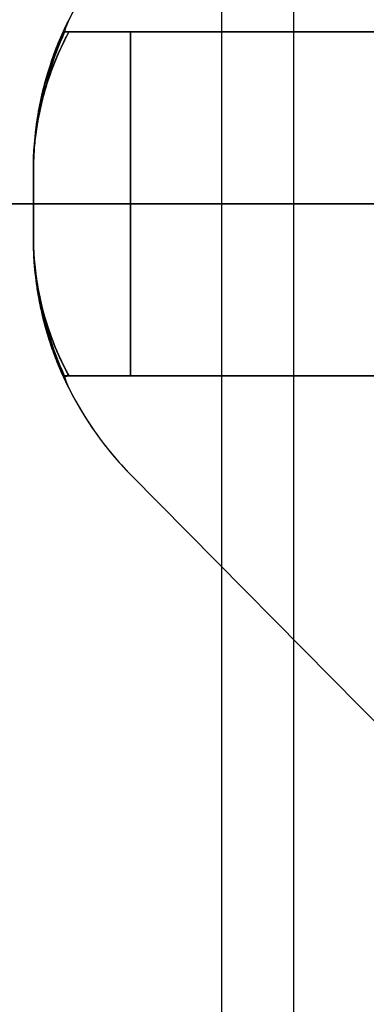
# Model space of a CAD drawing. Header units: millimetres. Extents: x -83 to 676, y -83 to 676.
# Tile 630 of 656: x 301.64 to 302.65, y 563.17 to 566.04. Entities that reach past the tile are written whole.
import ezdxf

# ---------------------------------------------------------------- set-up
doc = ezdxf.new("R2010")
doc.units = ezdxf.units.MM
doc.header["$MEASUREMENT"] = 0
doc.layers.add('IGES level 0', color=7, linetype='Continuous', true_color=0xff7878)

msp = doc.modelspace()

# ---------------------------------------------------------------- linework, layer by layer
at = {"layer": 'IGES level 0', "color": 171, "true_color": 0x6666ff}
for p, q in [((301.7833, 566.0358, 77.2), (301.7833, 566.0358, 77.2)), ((301.7833, 566.0358, 76.2), (301.7833, 566.0358, 76.2)), ((301.7702, 566, 77.2), (304.6281, 566, 77.2)), ((301.7702, 566, 77.2), (304.6281, 566, 77.2)), ((304.6281, 566, 76.2), (301.7702, 566, 76.2)), ((301.7702, 566, 76.2), (304.6281, 566, 76.2)), ((301.7833, 566, 77.2358), (301.7833, 566, 77.2358)), ((303.6304, 566, 79.1746), (301.9626, 566, 77.4863)), ((301.9626, 566, 75.9137), (303.6304, 566, 74.2254)), ((301.9626, 565, 77.4863), (301.9626, 566, 77.4863)), ((301.9626, 566, 77.4863), (301.9626, 565, 77.4863)), ((303.6304, 566, 79.1746), (301.9626, 566, 77.4863)), ((301.9626, 565, 75.9137), (301.9626, 566, 75.9137)), ((301.9626, 566, 75.9137), (303.6304, 566, 74.2254)), ((301.9626, 566, 75.9137), (301.9626, 565, 75.9137)), ((301.6798, 565.5976, 76.7976), (301.6798, 565.4024, 76.7976)), ((301.6798, 565.5976, 76.6024), (301.6798, 565.5976, 76.7976)), ((301.6798, 565.4024, 76.6024), (301.6798, 565.5976, 76.6024)), ((301.6798, 565.4024, 76.7976), (301.6798, 565.5976, 76.7976)), ((301.6798, 565.5976, 76.7976), (301.6798, 565.5976, 76.6024)), ((301.6798, 565.5976, 76.6024), (301.6798, 565.4024, 76.6024)), ((301.6798, 565.5976, 76.7), (301.6798, 565.4024, 76.7)), ((301.6798, 565.5, 76.7976), (301.6798, 565.5, 76.6024)), ((301.9626, 565.5, 77.4863), (303.6555, 565.5, 79.2)), ((301.9626, 565.5, 75.9137), (303.6555, 565.5, 74.2)), ((301.6798, 565.4024, 76.7976), (301.6798, 565.4024, 76.6024)), ((301.6798, 565.4024, 76.6024), (301.6798, 565.4024, 76.7976)), ((301.7702, 565, 77.2), (304.6281, 565, 77.2)), ((304.6281, 565, 77.2), (301.7702, 565, 77.2)), ((304.6281, 565, 76.2), (301.7702, 565, 76.2)), ((304.6281, 565, 76.2), (301.7702, 565, 76.2)), ((301.7833, 565, 76.1642), (301.7833, 565, 76.1642)), ((303.6304, 565, 79.1746), (301.9626, 565, 77.4863)), ((301.9626, 565, 75.9137), (303.6304, 565, 74.2254)), ((301.9626, 565, 77.4863), (303.6304, 565, 79.1746)), ((303.6304, 565, 74.2254), (301.9626, 565, 75.9137)), ((301.7833, 564.9642, 77.2), (301.7833, 564.9642, 77.2)), ((301.9626, 564.7137, 77.2), (303.6304, 563.0254, 77.2)), ((301.9626, 564.7137, 76.2), (303.6304, 563.0254, 76.2)), ((301.9626, 564.7137, 76.2), (301.9626, 564.7137, 77.2)), ((301.9626, 564.7137, 77.2), (301.9626, 564.7137, 76.2)), ((301.9626, 564.7137, 76.2), (303.6304, 563.0254, 76.2)), ((303.6304, 563.0254, 77.2), (301.9626, 564.7137, 77.2)), ((301.9626, 564.7137, 76.7), (303.6555, 563, 76.7))]:
    msp.add_line(p, q, dxfattribs=at)
at = {"layer": 'IGES level 0', "color": 4, "true_color": 0x00eded}
for p, q in [((301, 565.5, 46), (304, 565.5, 46)), ((301, 565.5), (304, 565.5))]:
    msp.add_line(p, q, dxfattribs=at)
at = {"layer": 'IGES level 0', "color": 254, "true_color": 0xcad1ee}
for p, q in [((301.059, 565.5, 53.2), (304, 565.5, 53.2)), ((303.3739, 565.5, 81.2), (301.5, 565.5, 81.2)), ((304, 565.5, 72.2), (301.5, 565.5, 72.2))]:
    msp.add_line(p, q, dxfattribs=at)
at = {"layer": 'IGES level 0', "color": 214, "true_color": 0x990099}
for p, q in [((301.4585, 565.5, 53.2), (304.5, 565.5, 53.2)), ((301.4585, 565.5, 48.2), (304.5, 565.5, 48.2))]:
    msp.add_line(p, q, dxfattribs=at)
at = {"layer": 'IGES level 0', "color": 153, "true_color": 0x5393cf}
for centre in [(296.5, 296.5), (296.5, 296.5, -1.2)]:
    msp.add_circle(centre, 296.5, dxfattribs=at)
at = {"layer": 'IGES level 0'}
for centre, radius in [((296.5, 296.5, 47), 296.5), ((296.5, 296.5), 296.5), ((296.5, 296.5, 47), 295.3), ((296.5, 296.5), 295.3)]:
    msp.add_circle(centre, radius, dxfattribs=at)
at = {"layer": 'IGES level 0', "color": 124, "true_color": 0x1aa180}
for centre in [(296.5, 296.5, 47), (296.5, 296.5, 45.8)]:
    msp.add_circle(centre, 295, dxfattribs=at)
at = {"layer": 'IGES level 0', "color": 214, "true_color": 0x990099}
for centre in [(296.5, 565.5, 53.2), (296.5, 565.5, 48.2)]:
    msp.add_circle(centre, 8, dxfattribs=at)
at = {"layer": 'IGES level 0', "color": 4, "true_color": 0x00eded}
for centre in [(296.5, 565.5, 46), (296.5, 565.5)]:
    msp.add_circle(centre, 7.5, dxfattribs=at)
at = {"layer": 'IGES level 0', "color": 254, "true_color": 0xcad1ee}
msp.add_circle((296.5, 565.5, 53.2), 7.5, dxfattribs=at)
at = {"layer": 'IGES level 0'}
for centre, radius in [((296.5, 296.5), 296.5), ((296.5, 296.5, 47), 296.5), ((296.5, 296.5, 23.5), 296.5), ((296.5, 296.5, 47), 295.3), ((296.5, 296.5), 295.3), ((296.5, 296.5, 23.5), 295.3)]:
    msp.add_arc(centre, radius, 45, 225, dxfattribs=at)
at = {"layer": 'IGES level 0', "color": 153, "true_color": 0x5393cf}
for centre in [(296.5, 296.5, -1.2), (296.5, 296.5), (296.5, 296.5, -0.6)]:
    msp.add_arc(centre, 296.5, 345, 165, dxfattribs=at)
at = {"layer": 'IGES level 0', "color": 124, "true_color": 0x1aa180}
for centre in [(296.5, 296.5, 45.8), (296.5, 296.5, 47), (296.5, 296.5, 46.4)]:
    msp.add_arc(centre, 295, 345, 165, dxfattribs=at)
at = {"layer": 'IGES level 0', "color": 4, "true_color": 0x00eded}
for centre, start, end in [((296.5, 565.5, 46), 360, 180), ((296.5, 565.5), 0, 180), ((296.5, 565.5, 23), 0, 159.34229), ((296.5, 565.5, 46), 180, 0), ((296.5, 565.5), 180, 0), ((296.5, 565.5, 23), 200.65689, 0)]:
    msp.add_arc(centre, 7.5, start, end, dxfattribs=at)
at = {"layer": 'IGES level 0', "color": 254, "true_color": 0xcad1ee}
for centre, start, end in [((296.5, 565.5, 53.2), 270, 90), ((296.5, 565.5, 65.7), 303.13863, 56.86137)]:
    msp.add_arc(centre, 7.5, start, end, dxfattribs=at)
at = {"layer": 'IGES level 0', "color": 254, "true_color": 0xcad1ee, "extrusion": (1, 0, 0)}
for centre, radius in [((565.5, 78.2, 302.2268), 4.8429), ((565.5, 76.7, 302.4369), 4.5)]:
    msp.add_arc(centre, radius, 0, 180, dxfattribs=at)
at = {"layer": 'IGES level 0', "color": 171, "true_color": 0x6666ff}
for centre, start, end in [((302.6598, 565.5976, 76.7), 135.3512, 180), ((302.6598, 565.5976, 77.2), 135.3512, 153.4404), ((302.6598, 565.4024, 76.7), 180, 224.6488), ((302.6598, 565.4024, 77.2), 206.5596, 224.6488), ((302.6598, 565.4024, 76.2), 206.5596, 224.6488), ((302.6598, 565.4024, 76.2), 206.5596, 224.6488), ((302.6598, 565.4024, 77.2), 206.5596, 224.6488)]:
    msp.add_arc(centre, 0.98, start, end, dxfattribs=at)
at = {"layer": 'IGES level 0', "color": 171, "true_color": 0x6666ff, "extrusion": (0, 1, 0)}
for centre, radius, start, end in [((-302.6598, 76.7976, 566), 0.98, 26.5596, 44.6488), ((-302.6598, 76.6024, 566), 0.98, 315.3512, 333.4404), ((-301.1859, 76.7, 565.5), 3.5141, 225.3512, 264.8725), ((-301.1859, 76.7, 565.5), 3.5141, 95.1275, 134.6488), ((-302.6598, 76.7976, 565.5), 0.98, 0, 44.6488), ((-302.6598, 76.6024, 565.5), 0.98, 315.3512, 360), ((-302.6598, 76.7976, 565), 0.98, 26.5596, 44.6488), ((-302.6598, 76.7976, 565), 0.98, 26.5596, 44.6488)]:
    msp.add_arc(centre, radius, start, end, dxfattribs=at)
at = {"layer": 'IGES level 0', "color": 171, "true_color": 0x6666ff, "extrusion": (7.5858e-12, 1, 5.43174e-12)}
msp.add_arc((-302.6598, 76.6024, 566), 0.98, 315.3512, 333.4404, dxfattribs=at)
at = {"layer": 'IGES level 0', "color": 171, "true_color": 0x6666ff, "extrusion": (-7.5858e-12, 1, 5.43174e-12)}
msp.add_arc((-302.6598, 76.7976, 566), 0.98, 26.5596, 44.6488, dxfattribs=at)
at = {"layer": 'IGES level 0', "color": 171, "true_color": 0x6666ff, "extrusion": (0.222565, 0.689371, 0.689371)}
msp.add_arc((-113.3487, -379.3183, 510.4007), 0.08, 360, 25.1073, dxfattribs=at)
at = {"layer": 'IGES level 0', "color": 171, "true_color": 0x6666ff, "extrusion": (0.222565, 0.689371, -0.689371)}
msp.add_arc((-113.3487, 490.4425, 404.6512), 0.08, 334.905, 0.0122, dxfattribs=at)
at = {"layer": 'IGES level 0', "color": 171, "true_color": 0x6666ff, "extrusion": (0.111406, 0.702705, 0.702705)}
msp.add_arc((-209.4638, -371.1075, 485.2313), 0.08, 360, 12.642, dxfattribs=at)
at = {"layer": 'IGES level 0', "color": 171, "true_color": 0x6666ff, "extrusion": (0.111406, 0.702705, -0.702705)}
msp.add_arc((-209.4638, 480.2487, 377.4364), 0.08, 347.2863, 359.9283, dxfattribs=at)
at = {"layer": 'IGES level 0', "color": 254, "true_color": 0xcad1ee, "extrusion": (-8.83918e-17, 1, 1.1619e-10)}
msp.add_arc((-296.5, 78.2, 565.5), 7.5, 123.13863, 156.42182, dxfattribs=at)
at = {"layer": 'IGES level 0', "color": 171, "true_color": 0x6666ff, "extrusion": (-0.111406, 0.702705, -0.702705)}
msp.add_arc((-386.5586, 413.8485, 309.5281), 0.08, 0.0717, 12.7137, dxfattribs=at)
at = {"layer": 'IGES level 0', "color": 171, "true_color": 0x6666ff, "extrusion": (-0.111406, 0.702705, 0.702705)}
msp.add_arc((-386.5586, -304.7073, 417.323), 0.08, 347.358, 0, dxfattribs=at)
at = {"layer": 'IGES level 0', "color": 171, "true_color": 0x6666ff, "extrusion": (-0.222565, 0.689371, -0.689371)}
msp.add_arc((-460.8336, 362.6497, 269.2779), 0.08, 359.9878, 25.095, dxfattribs=at)
at = {"layer": 'IGES level 0', "color": 171, "true_color": 0x6666ff, "extrusion": (-0.222565, 0.689371, 0.689371)}
msp.add_arc((-460.8336, -251.5254, 375.0274), 0.08, 334.8927, 0, dxfattribs=at)
at = {"layer": 'IGES level 0', "color": 171, "true_color": 0x6666ff, "extrusion": (-7.5858e-12, 1, -5.43174e-12)}
msp.add_arc((-302.6598, 76.6024, 565), 0.98, 315.3512, 333.4404, dxfattribs=at)
msp.add_arc((-302.6598, 76.6024, 565), 0.98, 315.3512, 333.4404, dxfattribs=at)
at = {"layer": 'IGES level 0', "color": 32, "true_color": 0xba6600, "extrusion": (-1.61352e-14, -0.5, 0.866025)}
msp.add_arc((296.5, 528.0874, -207.8259), 5, 323.1301, 36.8699, dxfattribs=at)
at = {"layer": 'IGES level 0', "color": 32, "true_color": 0xba6600, "extrusion": (-1.59872e-14, -0.5, 0.866025)}
msp.add_arc((296.5, 528.0874, -207.8259), 5, 323.1301, 36.8699, dxfattribs=at)
at = {"layer": 'IGES level 0', "color": 254, "true_color": 0xcad1ee}
for points, knots in [([(302.5, 570, 76.7), (302.5, 570, 76.6247), (302.5014, 569.9981, 76.5491), (302.5072, 569.9905, 76.3978), (302.5114, 569.9847, 76.3221), (302.5227, 569.9695, 76.1711), (302.5297, 569.9599, 76.0958), (302.5458, 569.938, 75.9525), (302.5546, 569.926, 75.8845), (302.5839, 569.8863, 75.6862), (302.6071, 569.8541, 75.5554), (302.6603, 569.7782, 75.2983), (302.6902, 569.7348, 75.172), (302.7306, 569.6747, 75.02), (302.738, 569.6638, 74.993), (302.7632, 569.626, 74.9026), (302.7813, 569.5985, 74.8408), (302.8184, 569.541, 74.7188), (302.8374, 569.5109, 74.6587), (302.8603, 569.4745, 74.5897), (302.8636, 569.4692, 74.5797), (302.8816, 569.4403, 74.526), (302.8966, 569.416, 74.4825), (302.927, 569.3659, 74.3962), (302.9424, 569.34, 74.3534), (302.9713, 569.2911, 74.2752), (302.9848, 569.268, 74.2396), (303.0147, 569.2162, 74.1617), (303.0318, 569.1862, 74.1183), (303.0663, 569.1242, 74.0321), (303.0838, 569.0924, 73.9893), (303.1148, 569.0349, 73.915), (303.128, 569.0101, 73.8838), (303.1569, 568.955, 73.8164), (303.172, 568.9258, 73.7818), (303.2018, 568.867, 73.7141), (303.2165, 568.8374, 73.6811), (303.2459, 568.7775, 73.6161), (303.2606, 568.7471, 73.5842), (303.2801, 568.7063, 73.5425), (303.2848, 568.6962, 73.5323), (303.3126, 568.6375, 73.4734), (303.3352, 568.5879, 73.4259), (303.3799, 568.4868, 73.3334), (303.4021, 568.4352, 73.2884), (303.4331, 568.3604, 73.226), (303.4423, 568.3382, 73.2078), (303.468, 568.2747, 73.1569), (303.4844, 568.2332, 73.1248), (303.5167, 568.149, 73.0619), (303.5327, 568.1063, 73.0312), (303.5548, 568.0456, 72.9892), (303.561, 568.0284, 72.9774), (303.5947, 567.9338, 72.9138), (303.621, 567.8557, 72.8648), (303.6714, 567.697, 72.7717), (303.6956, 567.6164, 72.7277), (303.7417, 567.4525, 72.6446), (303.7636, 567.3693, 72.6056), (303.7883, 567.2693, 72.5624), (303.7921, 567.2535, 72.5557), (303.8132, 567.1661, 72.5191), (303.8294, 567.0931, 72.4907), (303.86, 566.9451, 72.4376), (303.8742, 566.8702, 72.4129), (303.9007, 566.7187, 72.3674), (303.9128, 566.6422, 72.3467), (303.9321, 566.5083, 72.314), (303.9396, 566.451, 72.3012), (303.9567, 566.3099, 72.2727), (303.9654, 566.2254, 72.258), (303.98, 566.0552, 72.2336), (303.9858, 565.9696, 72.2237), (303.9946, 565.798, 72.2091), (303.9975, 565.7119, 72.2042), (303.9996, 565.5848, 72.2006), (304, 565.5437, 72.2), (304, 565.4163, 72.1999), (303.9986, 565.3296, 72.2024), (303.9926, 565.1565, 72.2123), (303.9882, 565.07, 72.2198), (303.9764, 564.8978, 72.2396), (303.969, 564.812, 72.2521), (303.9561, 564.6884, 72.2736), (303.9518, 564.6499, 72.2809), (303.9378, 564.5332, 72.3044), (303.9272, 564.455, 72.3223), (303.9037, 564.2998, 72.3623), (303.8908, 564.2228, 72.3843), (303.863, 564.0701, 72.4325), (303.8479, 563.9946, 72.4585), (303.8207, 563.8682, 72.5059), (303.809, 563.8168, 72.5263), (303.7715, 563.6604, 72.5916), (303.7442, 563.556, 72.6399), (303.6867, 563.3527, 72.7438), (303.6565, 563.2537, 72.7991), (303.6061, 563.1006, 72.8925), (303.5872, 563.0453, 72.9279), (303.545, 562.9267, 73.0076), (303.5221, 562.8648, 73.0515), (303.4776, 562.7491, 73.1381), (303.456, 562.695, 73.1806), (303.4176, 562.6019, 73.257), (303.4003, 562.561, 73.2919), (303.3652, 562.48, 73.3635), (303.3475, 562.4399, 73.4002), (303.3171, 562.3731, 73.4637), (303.3048, 562.3464, 73.4897), (303.2759, 562.2846, 73.5514), (303.2598, 562.2509, 73.5862), (303.2272, 562.1838, 73.6578), (303.2107, 562.1504, 73.6946), (303.1778, 562.0853, 73.7688), (303.1614, 562.0535, 73.8062), (303.1295, 561.9929, 73.8799), (303.1141, 561.9641, 73.9162), (303.0835, 561.9074, 73.9898), (303.0682, 561.8795, 74.0272), (303.0377, 561.8245, 74.1033), (303.0224, 561.7974, 74.142), (303.0043, 561.7658, 74.1888), (303.0017, 561.7613, 74.1956), (302.9755, 561.716, 74.2635), (302.9529, 561.6775, 74.3244), (302.9087, 561.6036, 74.4476), (302.8871, 561.5682, 74.51), (302.8453, 561.5009, 74.6354), (302.8251, 561.469, 74.6985), (302.7859, 561.4082, 74.8258), (302.767, 561.3795, 74.89), (302.7462, 561.3484, 74.9638), (302.7435, 561.3445, 74.9731), (302.7227, 561.3137, 75.0478), (302.7053, 561.2879, 75.1146), (302.6726, 561.2402, 75.2479), (302.6574, 561.2181, 75.3144), (302.6288, 561.1769, 75.4488), (302.6154, 561.1578, 75.5166), (302.5905, 561.1229, 75.6532), (302.579, 561.107, 75.7219), (302.5673, 561.0911, 75.7992), (302.566, 561.0894, 75.8076), (302.5539, 561.073, 75.8891), (302.5444, 561.0601, 75.9632), (302.5281, 561.0379, 76.1122), (302.5213, 561.0287, 76.1873), (302.5105, 561.014, 76.3379), (302.5064, 561.0085, 76.4134), (302.5013, 561.0016, 76.5595), (302.5, 561, 76.6299), (302.5, 561, 76.7)], [0, 0, 0, 0, 0.01594, 0.01594, 0.031867, 0.031867, 0.047841, 0.047841, 0.0625, 0.0625, 0.091048, 0.091048, 0.118969, 0.118969, 0.125, 0.125, 0.139249, 0.139249, 0.153762, 0.153762, 0.15625, 0.15625, 0.167095, 0.167095, 0.17803, 0.17803, 0.1875, 0.1875, 0.199256, 0.199256, 0.210635, 0.210635, 0.21875, 0.21875, 0.228015, 0.228015, 0.23742, 0.23742, 0.246916, 0.246916, 0.25, 0.25, 0.264797, 0.264797, 0.279571, 0.279571, 0.285714, 0.285714, 0.296973, 0.296973, 0.308146, 0.308146, 0.3125, 0.3125, 0.331886, 0.331886, 0.351481, 0.351481, 0.371284, 0.371284, 0.375, 0.375, 0.391772, 0.391772, 0.408484, 0.408484, 0.425158, 0.425158, 0.4375, 0.4375, 0.455486, 0.455486, 0.473447, 0.473447, 0.49141, 0.49141, 0.5, 0.5, 0.518084, 0.518084, 0.536163, 0.536163, 0.554272, 0.554272, 0.5625, 0.5625, 0.579352, 0.579352, 0.596216, 0.596216, 0.613157, 0.613157, 0.625, 0.625, 0.649677, 0.649677, 0.673737, 0.673737, 0.6875, 0.6875, 0.7036, 0.7036, 0.71875, 0.71875, 0.730704, 0.730704, 0.742326, 0.742326, 0.75, 0.75, 0.760019, 0.760019, 0.770635, 0.770635, 0.78125, 0.78125, 0.791254, 0.791254, 0.801167, 0.801167, 0.810864, 0.810864, 0.8125, 0.8125, 0.827103, 0.827103, 0.84211, 0.84211, 0.857322, 0.857322, 0.872759, 0.872759, 0.875, 0.875, 0.890625, 0.890625, 0.905673, 0.905673, 0.920674, 0.920674, 0.935667, 0.935667, 0.9375, 0.9375, 0.953416, 0.953416, 0.969292, 0.969292, 0.985174, 0.985174, 1, 1, 1, 1]), ([(302.5, 570, 76.7), (302.5, 570, 76.5933), (302.5028, 569.9962, 76.4868), (302.5141, 569.9811, 76.2732), (302.5227, 569.9696, 76.1663), (302.5429, 569.9422, 75.9755), (302.5536, 569.9277, 75.8915), (302.5829, 569.8874, 75.6933), (302.6027, 569.8599, 75.5801), (302.6481, 569.7957, 75.3539), (302.6738, 569.7587, 75.241), (302.7164, 569.6961, 75.0729), (302.7315, 569.6737, 75.0163), (302.7794, 569.6015, 74.8449), (302.8136, 569.5489, 74.7325), (302.8847, 569.4357, 74.5147), (302.9217, 569.3753, 74.4091), (302.9741, 569.2864, 74.2678), (302.9884, 569.2618, 74.2299), (303.0417, 569.1692, 74.0922), (303.0809, 569.0985, 73.9954), (303.1588, 568.9521, 73.8109), (303.1975, 568.8766, 73.723), (303.2537, 568.7618, 73.5994), (303.2711, 568.7254, 73.5616), (303.3328, 568.5941, 73.4298), (303.3763, 568.4964, 73.34), (303.4604, 568.2955, 73.1712), (303.5009, 568.1927, 73.0922), (303.5481, 568.0643, 73.002), (303.556, 568.0423, 72.9869), (303.5992, 567.9212, 72.905), (303.633, 567.8199, 72.8422), (303.6964, 567.6148, 72.7262), (303.7262, 567.5111, 72.6728), (303.7673, 567.3543, 72.5995), (303.7802, 567.3032, 72.5768), (303.822, 567.1293, 72.5031), (303.8487, 567.0045, 72.4567), (303.8959, 566.7517, 72.3755), (303.9165, 566.6238, 72.3406), (303.938, 566.4626, 72.3041), (303.942, 566.4311, 72.2973), (303.962, 566.2661, 72.2635), (303.9746, 566.1315, 72.2424), (303.9925, 565.8611, 72.2124), (303.9979, 565.7253, 72.2036), (303.9998, 565.5603, 72.2003), (304, 565.5315, 72.2), (304, 565.3628, 72.1999), (303.9962, 565.2233, 72.2063), (303.9808, 564.9455, 72.232), (303.9692, 564.8071, 72.2514), (303.9515, 564.6485, 72.2812), (303.9491, 564.6271, 72.2854), (303.9299, 564.4677, 72.3178), (303.9097, 564.3317, 72.3521), (303.8623, 564.063, 72.4332), (303.8351, 563.9303, 72.4802), (303.8011, 563.7842, 72.5399), (303.7973, 563.7681, 72.5466), (303.7646, 563.6315, 72.6043), (303.7333, 563.5141, 72.6599), (303.6658, 563.2827, 72.7819), (303.6294, 563.1687, 72.8486), (303.5822, 563.0316, 72.9372), (303.5731, 563.0056, 72.9545), (303.5283, 562.8801, 73.0394), (303.4916, 562.7838, 73.1102), (303.4153, 562.595, 73.2611), (303.3757, 562.5027, 73.3413), (303.3198, 562.3789, 73.458), (303.3041, 562.3447, 73.4912), (303.2475, 562.2243, 73.6121), (303.2066, 562.1416, 73.7022), (303.1244, 561.9822, 73.8909), (303.0831, 561.9056, 73.9897), (303.0289, 561.809, 74.1256), (303.0156, 561.7855, 74.1595), (302.9651, 561.6977, 74.2903), (302.929, 561.637, 74.3889), (302.8585, 561.522, 74.5929), (302.8243, 561.468, 74.6985), (302.7765, 561.3944, 74.8571), (302.7618, 561.372, 74.9079), (302.7164, 561.3036, 75.0702), (302.6876, 561.2614, 75.1831), (302.6363, 561.1875, 75.4091), (302.6135, 561.1554, 75.522), (302.5837, 561.1138, 75.6929), (302.5746, 561.1012, 75.7496), (302.5505, 561.0681, 75.9122), (302.5375, 561.0505, 76.0185), (302.5173, 561.0231, 76.231), (302.51, 561.0133, 76.3372), (302.5018, 561.0024, 76.5289), (302.5, 561, 76.6144), (302.5, 561, 76.7)], [0, 0, 0, 0, 0.02221, 0.02221, 0.044674, 0.044674, 0.0625, 0.0625, 0.086975, 0.086975, 0.112097, 0.112097, 0.125, 0.125, 0.151534, 0.151534, 0.177767, 0.177767, 0.1875, 0.1875, 0.213457, 0.213457, 0.238646, 0.238646, 0.25, 0.25, 0.27874, 0.27874, 0.306774, 0.306774, 0.3125, 0.3125, 0.338134, 0.338134, 0.363126, 0.363126, 0.375, 0.375, 0.403054, 0.403054, 0.430797, 0.430797, 0.4375, 0.4375, 0.465809, 0.465809, 0.494038, 0.494038, 0.5, 0.5, 0.528949, 0.528949, 0.557973, 0.557973, 0.5625, 0.5625, 0.591771, 0.591771, 0.621327, 0.621327, 0.625, 0.625, 0.652563, 0.652563, 0.680821, 0.680821, 0.6875, 0.6875, 0.713248, 0.713248, 0.739721, 0.739721, 0.75, 0.75, 0.776472, 0.776472, 0.803598, 0.803598, 0.8125, 0.8125, 0.837535, 0.837535, 0.863133, 0.863133, 0.875, 0.875, 0.900571, 0.900571, 0.925322, 0.925322, 0.9375, 0.9375, 0.95999, 0.95999, 0.982214, 0.982214, 1, 1, 1, 1])]:
    msp.add_open_spline(points, degree=3, knots=knots, dxfattribs=at)
at = {"layer": 'IGES level 0', "color": 171, "true_color": 0x6666ff}
for points, weights in [([(301.7833, 566.0358, 77.2), (301.6798, 565.8289, 77.01), (301.6798, 565.5976, 76.7976)], [1, 0.972991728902, 1]), ([(301.7833, 566, 76.1642), (301.6798, 565.81, 76.3711), (301.6798, 565.5976, 76.6024)], [1, 0.972991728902, 1]), ([(301.7833, 565, 77.2358), (301.6798, 565.19, 77.0289), (301.6798, 565.4024, 76.7976)], [1, 0.972991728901, 1]), ([(301.7833, 564.9642, 76.2), (301.6798, 565.1711, 76.39), (301.6798, 565.4024, 76.6024)], [1, 0.972991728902, 1])]:
    msp.add_rational_spline(points, weights, degree=2, dxfattribs=at)
for points, knots in [([(301.7833, 566.0358, 76.2), (301.7753, 566.0199, 76.2146), (301.7671, 566.0024, 76.2307), (301.751, 565.9647, 76.2656), (301.743, 565.9445, 76.2843), (301.728, 565.9017, 76.3238), (301.7208, 565.8792, 76.3446), (301.708, 565.8319, 76.388), (301.7022, 565.8072, 76.4107), (301.6923, 565.7556, 76.4578), (301.6883, 565.7288, 76.4823), (301.6824, 565.6736, 76.5328), (301.6806, 565.6453, 76.5587), (301.6799, 565.6098, 76.5912), (301.6798, 565.6037, 76.5968), (301.6798, 565.5976, 76.6024)], [0, 0, 0, 0, 0.174492, 0.174492, 0.344537, 0.344537, 0.508403, 0.508403, 0.666644, 0.666644, 0.820806, 0.820806, 0.969613, 0.969613, 1, 1, 1, 1]), ([(301.6798, 565.5976, 76.7976), (301.6798, 565.6277, 76.8253), (301.6812, 565.6568, 76.8519), (301.6863, 565.7132, 76.9035), (301.69, 565.7406, 76.9284), (301.6992, 565.7933, 76.9767), (301.7048, 565.8187, 76.9999), (301.7174, 565.8675, 77.0447), (301.7245, 565.8908, 77.0662), (301.7394, 565.9349, 77.1068), (301.7473, 565.9556, 77.126), (301.7635, 565.9943, 77.1618), (301.7717, 566.0123, 77.1784), (301.7809, 566.0311, 77.1957), (301.7821, 566.0335, 77.1979), (301.7833, 566.0358, 77.2)], [0, 0, 0, 0, 0.149992, 0.149992, 0.304377, 0.304377, 0.463376, 0.463376, 0.629414, 0.629414, 0.799446, 0.799446, 0.974578, 0.974578, 1, 1, 1, 1]), ([(301.6798, 565.5976, 76.6024), (301.6798, 565.6488, 76.5552), (301.6839, 565.7, 76.5082), (301.6998, 565.8006, 76.4159), (301.7115, 565.85, 76.3706), (301.7423, 565.9452, 76.2833), (301.7609, 565.991, 76.2412), (301.7833, 566.0358, 76.2)], [0, 0, 0, 0, 0.344175, 0.344175, 0.679743, 0.679743, 1, 1, 1, 1]), ([(301.7702, 566, 77.2), (301.772, 566.0075, 77.2001), (301.7743, 566.0149, 77.2001), (301.779, 566.0267, 77.2), (301.781, 566.0313, 77.2), (301.7833, 566.0358, 77.2)], [0, 0, 0, 0, 0.00002297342, 0.00002297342, 0.0000380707, 0.0000380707, 0.0000380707, 0.0000380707]), ([(301.7833, 566.0358, 76.2), (301.78, 566.0293, 76.2), (301.7772, 566.0225, 76.1999), (301.773, 566.0105, 76.1999), (301.7715, 566.0053, 76.1999), (301.7702, 566, 76.2)], [0, 0, 0, 0, 0.00002195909, 0.00002195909, 0.0000380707, 0.0000380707, 0.0000380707, 0.0000380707]), ([(301.7833, 566, 77.2358), (301.7753, 565.9854, 77.2199), (301.7671, 565.9693, 77.2024), (301.751, 565.9344, 77.1647), (301.743, 565.9157, 77.1445), (301.728, 565.8762, 77.1017), (301.7208, 565.8554, 77.0792), (301.708, 565.812, 77.0319), (301.7022, 565.7893, 77.0072), (301.6923, 565.7422, 76.9556), (301.6883, 565.7177, 76.9288), (301.6824, 565.6672, 76.8736), (301.6806, 565.6413, 76.8453), (301.6799, 565.6088, 76.8098), (301.6798, 565.6032, 76.8037), (301.6798, 565.5976, 76.7976)], [0, 0, 0, 0, 0.1744923, 0.1744923, 0.3445371, 0.3445371, 0.5084028, 0.5084028, 0.6666437, 0.6666437, 0.8208062, 0.8208062, 0.9696132, 0.9696132, 1, 1, 1, 1]), ([(301.6798, 565.5976, 76.7976), (301.6798, 565.6448, 76.8488), (301.6839, 565.6918, 76.9), (301.6998, 565.7841, 77.0006), (301.7115, 565.8294, 77.05), (301.7423, 565.9167, 77.1452), (301.7609, 565.9588, 77.191), (301.7833, 566, 77.2358)], [0, 0, 0, 0, 0.344175, 0.344175, 0.679743, 0.679743, 1, 1, 1, 1]), ([(301.6798, 565.5976, 76.6024), (301.6798, 565.6253, 76.5723), (301.6812, 565.6519, 76.5432), (301.6863, 565.7035, 76.4868), (301.69, 565.7284, 76.4594), (301.6992, 565.7767, 76.4067), (301.7048, 565.7999, 76.3813), (301.7174, 565.8447, 76.3325), (301.7245, 565.8662, 76.3092), (301.7394, 565.9068, 76.2651), (301.7473, 565.926, 76.2444), (301.7635, 565.9618, 76.2057), (301.7717, 565.9784, 76.1877), (301.7809, 565.9957, 76.1689), (301.7821, 565.9979, 76.1665), (301.7833, 566, 76.1642)], [0, 0, 0, 0, 0.149992, 0.149992, 0.304377, 0.304377, 0.463376, 0.463376, 0.629414, 0.629414, 0.799446, 0.799446, 0.974578, 0.974578, 1, 1, 1, 1]), ([(301.7707, 566.0018, 76.2), (301.7529, 565.966, 76.2392), (301.7285, 565.9061, 76.3046), (301.7113, 565.8451, 76.3709), (301.7057, 565.8212, 76.397)], [0.0440598, 0.0440598, 0.0440598, 0.0440598, 0.3202573, 0.497, 0.497, 0.497, 0.497]), ([(301.7707, 566, 77.2018), (301.7529, 565.9608, 77.166), (301.7285, 565.8954, 77.1061), (301.7113, 565.8291, 77.0451), (301.7057, 565.803, 77.0212)], [0.0440597, 0.0440597, 0.0440597, 0.0440597, 0.3202573, 0.497, 0.497, 0.497, 0.497]), ([(301.7833, 566, 77.2358), (301.78, 566, 77.2293), (301.7772, 566.0001, 77.2225), (301.773, 566.0001, 77.2105), (301.7715, 566.0001, 77.2053), (301.7702, 566, 77.2)], [0, 0, 0, 0, 0.00002195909, 0.00002195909, 0.0000380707, 0.0000380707, 0.0000380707, 0.0000380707]), ([(301.7702, 566, 76.2), (301.772, 566.0001, 76.1925), (301.7743, 566.0001, 76.1851), (301.779, 566, 76.1733), (301.781, 566, 76.1687), (301.7833, 566, 76.1642)], [0, 0, 0, 0, 0.00002297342, 0.00002297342, 0.0000380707, 0.0000380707, 0.0000380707, 0.0000380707]), ([(301.6798, 565.4024, 76.7976), (301.6798, 565.3512, 76.8448), (301.6839, 565.3, 76.8918), (301.6998, 565.1994, 76.9841), (301.7115, 565.15, 77.0294), (301.7423, 565.0548, 77.1167), (301.7609, 565.009, 77.1588), (301.7833, 564.9642, 77.2)], [0, 0, 0, 0, 0.344175, 0.344175, 0.679743, 0.679743, 1, 1, 1, 1]), ([(301.6798, 565.4024, 76.7976), (301.6798, 565.3747, 76.8277), (301.6812, 565.3481, 76.8568), (301.6863, 565.2965, 76.9132), (301.69, 565.2716, 76.9406), (301.6992, 565.2233, 76.9933), (301.7048, 565.2001, 77.0187), (301.7174, 565.1553, 77.0675), (301.7245, 565.1338, 77.0908), (301.7394, 565.0932, 77.1349), (301.7473, 565.074, 77.1556), (301.7635, 565.0382, 77.1943), (301.7717, 565.0216, 77.2123), (301.7809, 565.0043, 77.2311), (301.7821, 565.0021, 77.2335), (301.7833, 565, 77.2358)], [0, 0, 0, 0, 0.149992, 0.149992, 0.304377, 0.304377, 0.463376, 0.463376, 0.629414, 0.629414, 0.799446, 0.799446, 0.974578, 0.974578, 1, 1, 1, 1]), ([(301.7833, 564.9642, 77.2), (301.7753, 564.9801, 77.1854), (301.7671, 564.9976, 77.1693), (301.751, 565.0353, 77.1344), (301.743, 565.0555, 77.1157), (301.728, 565.0983, 77.0762), (301.7208, 565.1208, 77.0554), (301.708, 565.1681, 77.012), (301.7022, 565.1928, 76.9893), (301.6923, 565.2444, 76.9422), (301.6883, 565.2712, 76.9177), (301.6824, 565.3264, 76.8672), (301.6806, 565.3547, 76.8413), (301.6799, 565.3902, 76.8088), (301.6798, 565.3963, 76.8032), (301.6798, 565.4024, 76.7976)], [0, 0, 0, 0, 0.1744923, 0.1744923, 0.3445371, 0.3445371, 0.5084028, 0.5084028, 0.6666437, 0.6666437, 0.8208062, 0.8208062, 0.9696132, 0.9696132, 1, 1, 1, 1]), ([(301.6798, 565.4024, 76.6024), (301.6798, 565.3723, 76.5747), (301.6812, 565.3432, 76.5481), (301.6863, 565.2868, 76.4965), (301.69, 565.2594, 76.4716), (301.6992, 565.2067, 76.4233), (301.7048, 565.1813, 76.4001), (301.7174, 565.1325, 76.3553), (301.7245, 565.1092, 76.3338), (301.7394, 565.0651, 76.2932), (301.7473, 565.0444, 76.274), (301.7635, 565.0057, 76.2382), (301.7717, 564.9877, 76.2216), (301.7809, 564.9689, 76.2043), (301.7821, 564.9665, 76.2021), (301.7833, 564.9642, 76.2)], [0, 0, 0, 0, 0.149992, 0.149992, 0.304377, 0.304377, 0.463376, 0.463376, 0.629414, 0.629414, 0.799446, 0.799446, 0.974578, 0.974578, 1, 1, 1, 1]), ([(301.7833, 565, 76.1642), (301.7753, 565.0146, 76.1801), (301.7671, 565.0307, 76.1976), (301.751, 565.0656, 76.2353), (301.743, 565.0843, 76.2555), (301.728, 565.1238, 76.2983), (301.7208, 565.1446, 76.3208), (301.708, 565.188, 76.3681), (301.7022, 565.2107, 76.3928), (301.6923, 565.2578, 76.4444), (301.6883, 565.2823, 76.4712), (301.6824, 565.3328, 76.5264), (301.6806, 565.3587, 76.5547), (301.6799, 565.3912, 76.5902), (301.6798, 565.3968, 76.5963), (301.6798, 565.4024, 76.6024)], [0, 0, 0, 0, 0.1744923, 0.1744923, 0.3445371, 0.3445371, 0.5084028, 0.5084028, 0.6666437, 0.6666437, 0.8208062, 0.8208062, 0.9696132, 0.9696132, 1, 1, 1, 1]), ([(301.6798, 565.4024, 76.6024), (301.6798, 565.3552, 76.5512), (301.6839, 565.3082, 76.5), (301.6998, 565.2159, 76.3994), (301.7115, 565.1706, 76.35), (301.7423, 565.0833, 76.2548), (301.7609, 565.0412, 76.209), (301.7833, 565, 76.1642)], [0, 0, 0, 0, 0.344175, 0.344175, 0.679743, 0.679743, 1, 1, 1, 1]), ([(301.7707, 565, 76.1982), (301.7529, 565.0392, 76.234), (301.7285, 565.1046, 76.2939), (301.7113, 565.1709, 76.3549), (301.7057, 565.197, 76.3788)], [0.0440597, 0.0440597, 0.0440597, 0.0440597, 0.3202573, 0.497, 0.497, 0.497, 0.497]), ([(301.7707, 564.9982, 77.2), (301.7529, 565.034, 77.1608), (301.7285, 565.0939, 77.0954), (301.7113, 565.1549, 77.0291), (301.7057, 565.1788, 77.003)], [0.0440597, 0.0440597, 0.0440597, 0.0440597, 0.3202573, 0.497, 0.497, 0.497, 0.497]), ([(301.7702, 565, 77.2), (301.772, 564.9999, 77.2075), (301.7743, 564.9999, 77.2149), (301.779, 565, 77.2267), (301.781, 565, 77.2313), (301.7833, 565, 77.2358)], [0, 0, 0, 0, 0.00002297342, 0.00002297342, 0.0000380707, 0.0000380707, 0.0000380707, 0.0000380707]), ([(301.7833, 564.9642, 77.2), (301.78, 564.9707, 77.2), (301.7772, 564.9775, 77.2001), (301.773, 564.9895, 77.2001), (301.7715, 564.9947, 77.2001), (301.7702, 565, 77.2)], [0, 0, 0, 0, 0.00002195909, 0.00002195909, 0.0000380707, 0.0000380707, 0.0000380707, 0.0000380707]), ([(301.7702, 565, 76.2), (301.772, 564.9925, 76.1999), (301.7743, 564.9851, 76.1999), (301.779, 564.9733, 76.2), (301.781, 564.9687, 76.2), (301.7833, 564.9642, 76.2)], [0, 0, 0, 0, 0.00002297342, 0.00002297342, 0.0000380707, 0.0000380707, 0.0000380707, 0.0000380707]), ([(301.7833, 565, 76.1642), (301.78, 565, 76.1707), (301.7772, 564.9999, 76.1775), (301.773, 564.9999, 76.1895), (301.7715, 564.9999, 76.1947), (301.7702, 565, 76.2)], [0, 0, 0, 0, 0.00002195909, 0.00002195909, 0.0000380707, 0.0000380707, 0.0000380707, 0.0000380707])]:
    msp.add_open_spline(points, degree=3, knots=knots, dxfattribs=at)
for points in [[(301.7833, 566.0358, 77.2), (301.7775, 566.0242, 77.2), (301.7731, 566.0123, 77.2), (301.7702, 566, 77.2)], [(301.7833, 566.0358, 76.2), (301.7775, 566.0242, 76.2), (301.7731, 566.0123, 76.2), (301.7702, 566, 76.2)], [(301.7833, 566, 77.2358), (301.7775, 566, 77.2242), (301.7731, 566, 77.2123), (301.7702, 566, 77.2)], [(301.7702, 566, 76.2), (301.7731, 566, 76.1877), (301.7775, 566, 76.1758), (301.7833, 566, 76.1642)], [(301.7833, 565, 77.2358), (301.7775, 565, 77.2242), (301.7731, 565, 77.2123), (301.7702, 565, 77.2)], [(301.7702, 565, 77.2), (301.7731, 564.9877, 77.2), (301.7775, 564.9758, 77.2), (301.7833, 564.9642, 77.2)], [(301.7702, 565, 76.2), (301.7731, 564.9877, 76.2), (301.7775, 564.9758, 76.2), (301.7833, 564.9642, 76.2)], [(301.7702, 565, 76.2), (301.7731, 565, 76.1877), (301.7775, 565, 76.1758), (301.7833, 565, 76.1642)]]:
    msp.add_open_spline(points, degree=3, dxfattribs=at)

doc.saveas('drawing.dxf')
